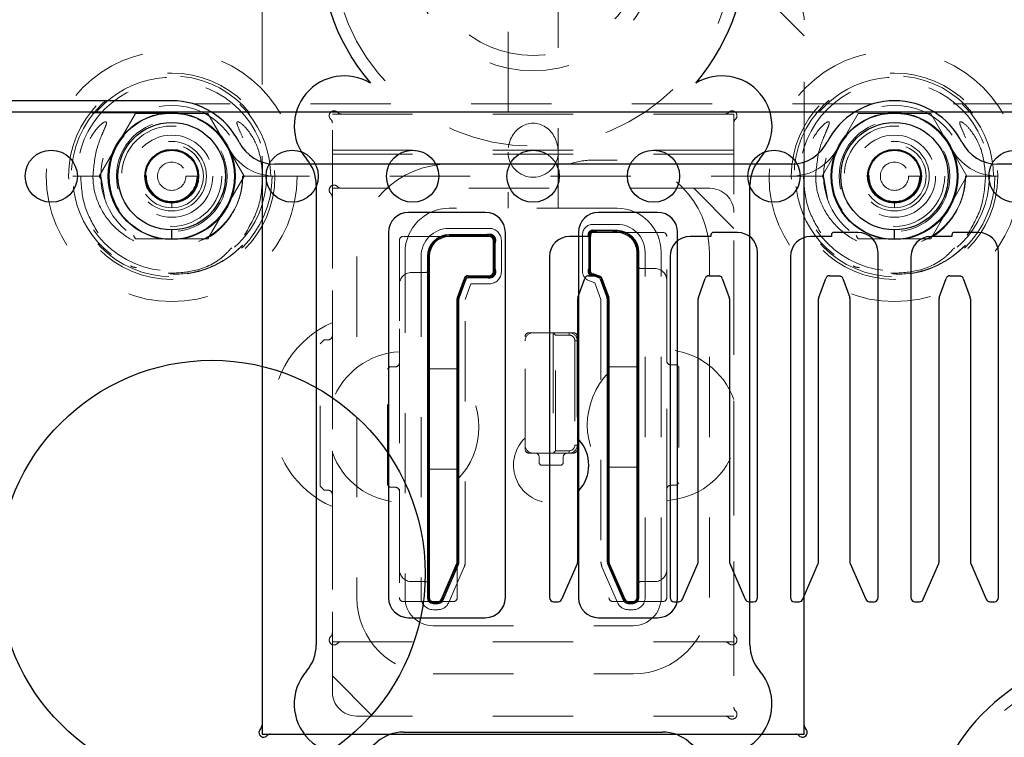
# Model space of a CAD drawing. Header units: inches. Extents: x 1880 to 2363, y -453 to -54.
# Tile 733 of 1056: x 1978.477 to 1979.703, y -67.57 to -66.676. Entities that reach past the tile are written whole.
import ezdxf

# ---------------------------------------------------------------- set-up
doc = ezdxf.new("R2010")
doc.units = ezdxf.units.IN
doc.header["$LTSCALE"] = 0.5
doc.header["$MEASUREMENT"] = 0
doc.linetypes.add('HIDDEN', pattern=[0.225, 0.15, -0.075])
for name, color, linetype in [('APP-M-S', 30, 'Continuous'), ('DIE-M-S', 8, 'Continuous'), ('DIE-M-S2', 1, 'Continuous'), ('DIE-M-S3', 8, 'Continuous'), ('DSS-M-S', 53, 'Continuous'), ('DST-M-S', 53, 'Continuous'), ('PAD-M-S', 135, 'Continuous'), ('PUN-M-S', 8, 'Continuous'), ('RAI-M-S', 8, 'Continuous'), ('SID-M-D', 42, 'Continuous'), ('ST1-M-S', 193, 'Continuous'), ('ST2-M-S', 193, 'Continuous'), ('SVD-M-S', 8, 'Continuous'), ('SVF-M-S', 8, 'Continuous')]:
    doc.layers.add(name, color=color, linetype=linetype)

# ---------------------------------------------------------------- blocks, each defined once
blk = doc.blocks.new('STRIP')
at = {"layer": 'APP-M-S', "linetype": 'Continuous', "lineweight": 25}
for p, q in [((1951.3505, -66.7911), (1936.8505, -66.7911)), ((1942.155, -66.9411), (1942.125, -66.9411)), ((1942.305, -66.9411), (1942.275, -66.9411)), ((1942.455, -66.9411), (1942.425, -66.9411)), ((1942.605, -66.9411), (1942.575, -66.9411)), ((1941.996, -66.9461), (1941.946, -66.9461)), ((1942.001, -66.9901), (1942.001, -66.9511)), ((1942.122, -66.9461), (1942.096, -66.9461)), ((1942.122, -66.9441), (1942.122, -66.9461)), ((1942.272, -66.9461), (1942.246, -66.9461)), ((1942.272, -66.9441), (1942.272, -66.9461)), ((1942.422, -66.9461), (1942.396, -66.9461)), ((1942.422, -66.9441), (1942.422, -66.9461)), ((1942.572, -66.9461), (1942.546, -66.9461)), ((1942.572, -66.9441), (1942.572, -66.9461)), ((1942.18, -67.3961), (1942.18, -66.9661)), ((1942.33, -67.3961), (1942.33, -66.9661)), ((1942.48, -67.3961), (1942.48, -66.9661)), ((1942.63, -67.3961), (1942.63, -66.9661)), ((1941.921, -66.9711), (1941.921, -67.3961)), ((1942.071, -66.9711), (1942.071, -67.3961)), ((1942.221, -66.9711), (1942.221, -67.3961)), ((1942.371, -66.9711), (1942.371, -67.3961)), ((1942.521, -66.9711), (1942.521, -67.3961)), ((1941.9563, -67.022), (1941.9649, -66.9984)), ((1941.9696, -66.9951), (1941.996, -66.9951)), ((1942.1063, -67.022), (1942.1149, -66.9984)), ((1942.1196, -66.9951), (1942.1323, -66.9951)), ((1942.1323, -66.9951), (1942.1331, -66.9954)), ((1942.1361, -66.9984), (1942.1447, -67.022)), ((1942.2563, -67.022), (1942.2649, -66.9984)), ((1942.2696, -66.9951), (1942.2823, -66.9951)), ((1942.2823, -66.9951), (1942.2831, -66.9954)), ((1942.2861, -66.9984), (1942.2947, -67.022)), ((1942.4063, -67.022), (1942.4149, -66.9984)), ((1942.4196, -66.9951), (1942.4323, -66.9951)), ((1942.4323, -66.9951), (1942.4331, -66.9954)), ((1942.4361, -66.9984), (1942.4447, -67.022)), ((1942.5563, -67.022), (1942.5649, -66.9984)), ((1942.5696, -66.9951), (1942.5823, -66.9951)), ((1942.5823, -66.9951), (1942.5831, -66.9954)), ((1942.5861, -66.9984), (1942.5947, -67.022)), ((1941.956, -67.3516), (1941.956, -67.0237)), ((1942.106, -67.3516), (1942.106, -67.0237)), ((1942.145, -67.0237), (1942.145, -67.3516)), ((1942.256, -67.3516), (1942.256, -67.0237)), ((1942.295, -67.0237), (1942.295, -67.3516)), ((1942.406, -67.3516), (1942.406, -67.0237)), ((1942.445, -67.0237), (1942.445, -67.3516)), ((1942.556, -67.3516), (1942.556, -67.0237)), ((1942.595, -67.0237), (1942.595, -67.3516)), ((1941.9364, -67.3981), (1941.9556, -67.3535)), ((1942.0864, -67.3981), (1942.1056, -67.3535)), ((1942.1454, -67.3535), (1942.1647, -67.3981)), ((1942.2364, -67.3981), (1942.2556, -67.3535)), ((1942.2954, -67.3535), (1942.3147, -67.3981)), ((1942.3864, -67.3981), (1942.4056, -67.3535)), ((1942.4454, -67.3535), (1942.4647, -67.3981)), ((1942.5364, -67.3981), (1942.5556, -67.3535)), ((1942.5954, -67.3535), (1942.6147, -67.3981)), ((1941.926, -67.4011), (1941.9318, -67.4011)), ((1942.076, -67.4011), (1942.0818, -67.4011)), ((1942.1693, -67.4011), (1942.175, -67.4011)), ((1942.226, -67.4011), (1942.2318, -67.4011)), ((1942.3193, -67.4011), (1942.325, -67.4011)), ((1942.376, -67.4011), (1942.3818, -67.4011)), ((1942.4693, -67.4011), (1942.475, -67.4011)), ((1942.526, -67.4011), (1942.5318, -67.4011)), ((1942.6193, -67.4011), (1942.625, -67.4011))]:
    blk.add_line(p, q, dxfattribs=at)
for centre in [(1941.4505, -66.8711), (1941.6005, -66.8711), (1941.7505, -66.8711), (1941.9005, -66.8711), (1942.0505, -66.8711), (1942.2005, -66.8711), (1942.3505, -66.8711), (1942.5005, -66.8711), (1942.6505, -66.8711)]:
    blk.add_circle(centre, 0.0325, dxfattribs=at)
for centre, radius, start, end in [((1942.125, -66.9441), 0.003, 90, 180), ((1942.155, -66.9661), 0.025, 0, 90), ((1942.275, -66.9441), 0.003, 90, 180), ((1942.305, -66.9661), 0.025, 0, 90), ((1942.425, -66.9441), 0.003, 90, 180), ((1942.455, -66.9661), 0.025, 0, 90), ((1942.575, -66.9441), 0.003, 90, 180), ((1942.605, -66.9661), 0.025, 0, 90), ((1941.946, -66.9711), 0.025, 90, 180), ((1941.996, -66.9511), 0.005, 0, 90), ((1942.096, -66.9711), 0.025, 90, 180), ((1942.246, -66.9711), 0.025, 90, 180), ((1942.396, -66.9711), 0.025, 90, 180), ((1942.546, -66.9711), 0.025, 90, 180), ((1941.996, -66.9901), 0.005, 270, 0), ((1941.9696, -67.0001), 0.005, 90, 160), ((1942.1196, -67.0001), 0.005, 90, 160), ((1942.1314, -67.0001), 0.005, 20, 70), ((1942.2696, -67.0001), 0.005, 90, 160), ((1942.2814, -67.0001), 0.005, 20, 70), ((1942.4196, -67.0001), 0.005, 90, 160), ((1942.4314, -67.0001), 0.005, 20, 70), ((1942.5696, -67.0001), 0.005, 90, 160), ((1942.5814, -67.0001), 0.005, 20, 70), ((1941.961, -67.0237), 0.005, 160, 180), ((1942.111, -67.0237), 0.005, 160, 180), ((1942.14, -67.0237), 0.005, 0, 20), ((1942.261, -67.0237), 0.005, 160, 180), ((1942.29, -67.0237), 0.005, 0, 20), ((1942.411, -67.0237), 0.005, 160, 180), ((1942.44, -67.0237), 0.005, 0, 20), ((1942.561, -67.0237), 0.005, 160, 180), ((1942.59, -67.0237), 0.005, 0, 20), ((1941.951, -67.3516), 0.005, 336.6115, 0), ((1942.101, -67.3516), 0.005, 336.6115, 0), ((1942.15, -67.3516), 0.005, 180, 203.3885), ((1942.251, -67.3516), 0.005, 336.6115, 0), ((1942.3, -67.3516), 0.005, 180, 203.3885), ((1942.401, -67.3516), 0.005, 336.6115, 0), ((1942.45, -67.3516), 0.005, 180, 203.3885), ((1942.551, -67.3516), 0.005, 336.6115, 0), ((1942.6, -67.3516), 0.005, 180, 203.3885), ((1941.926, -67.3961), 0.005, 180, 270), ((1942.076, -67.3961), 0.005, 180, 270), ((1942.175, -67.3961), 0.005, 270, 0), ((1942.226, -67.3961), 0.005, 180, 270), ((1942.325, -67.3961), 0.005, 270, 0), ((1942.376, -67.3961), 0.005, 180, 270), ((1942.475, -67.3961), 0.005, 270, 0), ((1942.526, -67.3961), 0.005, 180, 270), ((1942.625, -67.3961), 0.005, 270, 0), ((1941.9318, -67.3961), 0.005, 270, 336.6115), ((1942.0818, -67.3961), 0.005, 270, 336.6115), ((1942.1693, -67.3961), 0.005, 203.3885, 270), ((1942.2318, -67.3961), 0.005, 270, 336.6115), ((1942.3193, -67.3961), 0.005, 203.3885, 270), ((1942.3818, -67.3961), 0.005, 270, 336.6115), ((1942.4693, -67.3961), 0.005, 203.3885, 270), ((1942.5318, -67.3961), 0.005, 270, 336.6115), ((1942.6193, -67.3961), 0.005, 203.3885, 270)]:
    blk.add_arc(centre, radius, start, end, dxfattribs=at)

msp = doc.modelspace()

# ---------------------------------------------------------------- linework, layer by layer
at = {"layer": 'DIE-M-S', "linetype": 'HIDDEN', "lineweight": 18}
for p, q in [((1978.77856, -66.65702), (1978.77856, -66.85336)), ((1979.45356, -66.85336), (1979.45356, -66.67607))]:
    msp.add_line(p, q, dxfattribs=at)
at = {"layer": 'DIE-M-S', "linetype": 'Continuous', "lineweight": 25}
for p, q in [((1978.77856, -66.85336), (1978.77856, -67.55511)), ((1979.45356, -67.55511), (1979.45356, -66.85336)), ((1978.78951, -67.56607), (1979.4426, -67.56607))]:
    msp.add_line(p, q, dxfattribs=at)
for centre in [(1978.66606, -66.87107), (1979.56606, -66.87107)]:
    msp.add_circle(centre, 0.079, dxfattribs=at)
at = {"layer": 'DIE-M-S', "linetype": 'HIDDEN', "lineweight": 18}
msp.add_arc((1979.42356, -66.67607), 0.03, 0, 90, dxfattribs=at)
at = {"layer": 'DIE-M-S', "linetype": 'Continuous', "lineweight": 25}
for centre, start, end in [((1978.77256, -67.55511), 312.59227, 0), ((1979.45956, -67.55511), 180, 227.40773), ((1978.78068, -67.56394), 132.59227, 317.40773), ((1978.78951, -67.57207), 90, 137.40773), ((1979.4426, -67.57207), 42.59227, 90), ((1979.45144, -67.56394), 222.59227, 47.40773)]:
    msp.add_arc(centre, 0.006, start, end, dxfattribs=at)
at = {"layer": 'DIE-M-S2', "linetype": 'HIDDEN', "lineweight": 18}
for p, q in [((1978.77856, -66.64607), (1978.77856, -66.85336)), ((1979.45356, -66.69607), (1979.40356, -66.64607)), ((1979.45356, -66.85336), (1979.45356, -66.69607))]:
    msp.add_line(p, q, dxfattribs=at)
at = {"layer": 'DIE-M-S2', "linetype": 'Continuous', "lineweight": 25}
for p, q in [((1978.77856, -66.85336), (1978.77856, -67.56607)), ((1979.45356, -67.56607), (1979.45356, -66.85336)), ((1979.22056, -66.9389), (1979.19056, -66.9389)), ((1979.06156, -66.9439), (1979.01156, -66.9439)), ((1979.06873, -66.99007), (1979.06873, -66.95107)), ((1979.18539, -66.94407), (1979.18539, -66.98922)), ((1979.24773, -67.39607), (1979.24773, -66.96607)), ((1978.98439, -66.97107), (1978.98439, -67.39607)), ((1979.0239, -67.02272), (1979.0325, -66.9991)), ((1979.03516, -66.99724), (1979.06156, -66.99724)), ((1979.18879, -66.99408), (1979.19793, -66.99741)), ((1979.19962, -66.9991), (1979.20822, -67.02272)), ((1979.02373, -67.35156), (1979.02373, -67.02369)), ((1979.20839, -67.02369), (1979.20839, -67.35156)), ((1979.00389, -67.39891), (1979.02314, -67.35441)), ((1979.20898, -67.35441), (1979.22822, -67.39891)), ((1978.99156, -67.40324), (1978.99731, -67.40324)), ((1979.23481, -67.40324), (1979.24056, -67.40324)), ((1978.77856, -67.56607), (1979.45356, -67.56607))]:
    msp.add_line(p, q, dxfattribs=at)
for centre, radius, start, end in [((1979.19056, -66.94407), 0.00517, 90, 180), ((1979.22056, -66.96607), 0.02717, 0, 90), ((1979.01156, -66.97107), 0.02717, 90, 180), ((1979.06156, -66.95107), 0.00717, 0, 90), ((1979.06156, -66.99007), 0.00717, 270, 0), ((1979.19056, -66.98922), 0.00517, 180, 250), ((1979.03516, -67.00007), 0.00283, 90, 160), ((1979.19696, -67.00007), 0.00283, 20, 70), ((1979.02656, -67.02369), 0.00283, 160, 180), ((1979.20556, -67.02369), 0.00283, 0, 20), ((1979.01656, -67.35156), 0.00717, 336.61152, 0), ((1979.21556, -67.35156), 0.00717, 180, 203.38848), ((1978.99156, -67.39607), 0.00717, 180, 270), ((1979.24056, -67.39607), 0.00717, 270, 0), ((1978.99731, -67.39607), 0.00717, 270, 336.61152), ((1979.23481, -67.39607), 0.00717, 203.38848, 270)]:
    msp.add_arc(centre, radius, start, end, dxfattribs=at)
at = {"layer": 'DIE-M-S3', "linetype": 'HIDDEN', "lineweight": 18}
for p, q in [((1979.08481, -66.29107), (1979.08481, -66.91107)), ((1979.14731, -66.91107), (1979.14731, -66.29107)), ((1978.69952, -66.87107), (1978.69952, -66.87107)), ((1978.70937, -66.87107), (1978.70937, -66.87107)), ((1978.73496, -66.87107), (1978.73496, -66.87107)), ((1978.7448, -66.87107), (1978.7448, -66.87107)), ((1979.59952, -66.87107), (1979.59952, -66.87107)), ((1979.60937, -66.87107), (1979.60937, -66.87107)), ((1979.63496, -66.87107), (1979.63496, -66.87107)), ((1979.6448, -66.87107), (1979.6448, -66.87107)), ((1979.22056, -66.91107), (1979.01156, -66.91107)), ((1979.06156, -66.93607), (1979.01156, -66.93607)), ((1979.22056, -66.93107), (1979.19056, -66.93107)), ((1979.07656, -66.99007), (1979.07656, -66.95107)), ((1979.17756, -66.94407), (1979.17756, -66.98922)), ((1978.95656, -66.96607), (1978.95656, -67.39607)), ((1979.25556, -67.39607), (1979.25556, -66.96607)), ((1979.27556, -67.39607), (1979.27556, -66.96607)), ((1978.97656, -66.97107), (1978.97656, -67.39607)), ((1978.66606, -66.98918), (1978.66606, -66.98918)), ((1979.56606, -66.98918), (1979.56606, -66.98918)), ((1979.18611, -67.00144), (1979.19306, -67.00397)), ((1979.19306, -67.00397), (1979.20056, -67.02457)), ((1979.03156, -67.02457), (1979.03866, -67.00507)), ((1979.03866, -67.00507), (1979.06156, -67.00507)), ((1979.03156, -67.35156), (1979.03156, -67.02457)), ((1979.20056, -67.02457), (1979.20056, -67.35156)), ((1979.01108, -67.40202), (1979.03033, -67.35752)), ((1979.20179, -67.35752), (1979.22104, -67.40202)), ((1978.99156, -67.41107), (1978.99731, -67.41107)), ((1979.23481, -67.41107), (1979.24056, -67.41107)), ((1978.99156, -67.43107), (1979.24056, -67.43107))]:
    msp.add_line(p, q, dxfattribs=at)
for centre, radius in [((1978.66606, -66.87107), 0.125), ((1979.56606, -66.87107), 0.125), ((1978.66606, -66.87107), 0.11811), ((1979.56606, -66.87107), 0.11811), ((1978.66606, -66.87107), 0.0689), ((1979.56606, -66.87107), 0.0689), ((1978.66606, -66.87107), 0.04331), ((1979.56606, -66.87107), 0.04331)]:
    msp.add_circle(centre, radius, dxfattribs=at)
at = {"layer": 'DIE-M-S3', "linetype": 'Continuous', "lineweight": 25}
for centre, radius in [((1978.66606, -66.87107), 0.07874), ((1979.56606, -66.87107), 0.07874), ((1978.66606, -66.87107), 0.06693), ((1979.56606, -66.87107), 0.06693), ((1978.66606, -66.87107), 0.03346), ((1979.56606, -66.87107), 0.03346)]:
    msp.add_circle(centre, radius, dxfattribs=at)
at = {"layer": 'DIE-M-S3', "linetype": 'HIDDEN', "lineweight": 18}
for centre, radius, start, end in [((1979.11606, -66.84107), 0.03125, 180, 0), ((1979.01156, -66.96607), 0.055, 90, 180), ((1979.22056, -66.96607), 0.055, 0, 90), ((1979.01156, -66.97107), 0.035, 90, 180), ((1979.06156, -66.95107), 0.015, 0, 90), ((1979.19056, -66.94407), 0.013, 90, 180), ((1979.22056, -66.96607), 0.035, 0, 90), ((1979.06156, -66.99007), 0.015, 270, 0), ((1979.19056, -66.98922), 0.013, 180, 250), ((1979.01656, -67.35156), 0.015, 336.61152, 0), ((1979.21556, -67.35156), 0.015, 180, 203.38848), ((1978.99156, -67.39607), 0.035, 180, 270), ((1978.99156, -67.39607), 0.015, 180, 270), ((1979.24056, -67.39607), 0.015, 270, 0), ((1979.24056, -67.39607), 0.035, 270, 0), ((1978.99731, -67.39607), 0.015, 270, 336.61152), ((1979.23481, -67.39607), 0.015, 203.38848, 270)]:
    msp.add_arc(centre, radius, start, end, dxfattribs=at)
msp.add_ellipse((1979.11606, -66.84107), major_axis=(0, -0.03608), ratio=0.8660254, start_param=1.5707963, end_param=4.712389, dxfattribs=at)
at = {"layer": 'DIE-M-S3', "linetype": 'Continuous', "lineweight": 25}
for points in [[(1978.66606, -66.94981), (1978.66606, -66.9496), (1978.66606, -66.94916), (1978.66606, -66.94597), (1978.66606, -66.942), (1978.66606, -66.93929), (1978.66606, -66.93799)], [(1979.56606, -66.94981), (1979.56606, -66.9496), (1979.56606, -66.94916), (1979.56606, -66.94597), (1979.56606, -66.942), (1979.56606, -66.93929), (1979.56606, -66.93799)]]:
    msp.add_open_spline(points, degree=3, knots=[0, 0, 0, 0, 0.2702613, 0.5624294, 0.7897364, 1, 1, 1, 1], dxfattribs=at)
at = {"layer": 'DSS-M-S', "linetype": 'HIDDEN', "lineweight": 18}
for p, q in [((1979.16048, -66.85607), (1979.01156, -66.85607)), ((1979.22056, -66.85107), (1979.19056, -66.85107)), ((1979.33556, -67.39607), (1979.33556, -66.96607)), ((1978.89656, -66.97107), (1978.89656, -67.39607)), ((1978.99156, -67.49107), (1979.24056, -67.49107))]:
    msp.add_line(p, q, dxfattribs=at)
for centre in [(1978.66606, -66.87107), (1979.56606, -66.87107)]:
    msp.add_circle(centre, 0.1285, dxfattribs=at)
for centre, radius, start, end in [((1979.01156, -66.97107), 0.115, 90, 180), ((1979.19056, -66.94407), 0.093, 90, 108.87324), ((1979.22056, -66.96607), 0.115, 0, 90), ((1978.99156, -67.39607), 0.095, 180, 270), ((1979.24056, -67.39607), 0.095, 270, 0)]:
    msp.add_arc(centre, radius, start, end, dxfattribs=at)
at = {"layer": 'DST-M-S', "linetype": 'Continuous', "lineweight": 25}
msp.add_circle((1978.71606, -67.36607), 0.26565, dxfattribs=at)
at = {"layer": 'PAD-M-S', "linetype": 'HIDDEN', "lineweight": 18}
for p, q in [((1978.86606, -66.79357), (1979.36606, -66.79357)), ((1978.86606, -67.51357), (1978.86606, -66.79357)), ((1979.36606, -66.79357), (1979.36606, -67.54357)), ((1979.36606, -66.83857), (1978.86606, -66.83857)), ((1978.86606, -66.84357), (1979.36606, -66.84357)), ((1979.27756, -66.94107), (1979.19575, -66.94107)), ((1978.94956, -66.95107), (1978.94956, -67.0897)), ((1979.05531, -66.94607), (1978.95456, -66.94607)), ((1979.18756, -66.94926), (1979.18756, -66.98403)), ((1979.28256, -67.0872), (1979.28256, -66.94607)), ((1979.06656, -66.98382), (1979.06656, -66.95731)), ((1979.02186, -67.02198), (1979.03046, -66.99836)), ((1979.03516, -66.99507), (1979.05531, -66.99507)), ((1979.19442, -66.99382), (1979.19867, -66.99537)), ((1979.20166, -66.99836), (1979.21026, -67.02198)), ((1979.02156, -67.11763), (1979.02156, -67.02369)), ((1979.21056, -67.02369), (1979.21056, -67.11513)), ((1979.28256, -67.26107), (1979.28256, -67.10107)), ((1978.94956, -67.10357), (1978.94956, -67.26357)), ((1979.21056, -67.247), (1979.21056, -67.39607)), ((1979.02156, -67.39607), (1979.02156, -67.2495)), ((1978.94956, -67.27743), (1978.94956, -67.39607)), ((1979.28256, -67.39607), (1979.28256, -67.27493)), ((1978.95456, -67.40107), (1979.01656, -67.40107)), ((1979.21556, -67.40107), (1979.27756, -67.40107)), ((1978.91606, -67.54357), (1978.86606, -67.49357)), ((1979.36606, -67.54357), (1978.89606, -67.54357))]:
    msp.add_line(p, q, dxfattribs=at)
for centre, radius, start, end in [((1978.86818, -66.79569), 0.006, 42.59227, 227.40773), ((1978.87701, -66.78757), 0.006, 222.59227, 270), ((1979.3551, -66.78757), 0.006, 270, 317.40773), ((1979.36394, -66.79569), 0.006, 312.59227, 137.40773), ((1978.86006, -66.80452), 0.006, 0, 47.40773), ((1979.37206, -66.80452), 0.006, 132.59227, 180), ((1979.19056, -66.94407), 0.006, 30, 240), ((1979.27756, -66.94607), 0.005, 0, 90), ((1978.95456, -66.95107), 0.005, 90, 180), ((1979.06156, -66.95107), 0.008, 308.68219, 141.31781), ((1979.06156, -66.99007), 0.008, 218.68219, 51.31781), ((1979.19056, -66.98922), 0.006, 120, 310), ((1979.03516, -67.00007), 0.005, 90, 160), ((1979.19696, -67.00007), 0.005, 20, 70), ((1979.02656, -67.02369), 0.005, 160, 180), ((1979.20556, -67.02369), 0.005, 0, 20), ((1978.95456, -67.18357), 0.094, 93.04909, 160.3032), ((1979.27756, -67.18107), 0.094, 19.6968, 86.95091), ((1978.95456, -67.18357), 0.094, 315.46041, 44.53959), ((1979.27756, -67.18107), 0.094, 135.46041, 224.53959), ((1978.95456, -67.18357), 0.094, 199.6968, 266.95091), ((1979.27756, -67.18107), 0.094, 273.04909, 340.3032), ((1978.95456, -67.39607), 0.005, 180, 270), ((1979.01656, -67.39607), 0.005, 270, 0), ((1979.21556, -67.39607), 0.005, 180, 270), ((1979.27756, -67.39607), 0.005, 270, 0), ((1978.89606, -67.51357), 0.03, 180, 270), ((1979.3551, -67.54957), 0.006, 42.59227, 90), ((1979.36394, -67.54144), 0.006, 222.59227, 47.40773), ((1979.37206, -67.53261), 0.006, 180, 227.40773)]:
    msp.add_arc(centre, radius, start, end, dxfattribs=at)
at = {"layer": 'PUN-M-S', "linetype": 'HIDDEN', "lineweight": 18}
for p, q in [((1979.22056, -66.94107), (1979.19056, -66.94107)), ((1979.06156, -66.94607), (1979.01156, -66.94607)), ((1979.06656, -66.99007), (1979.06656, -66.95107)), ((1979.18756, -66.94407), (1979.18756, -66.98922)), ((1979.24556, -67.39607), (1979.24556, -66.96607)), ((1978.98656, -66.97107), (1978.98656, -67.39607)), ((1978.98156, -66.99107), (1978.96456, -66.99107)), ((1979.25056, -66.98607), (1979.26756, -66.98607)), ((1979.02186, -67.02198), (1979.03046, -66.99836)), ((1979.03516, -66.99507), (1979.06156, -66.99507)), ((1979.18953, -66.99204), (1979.19867, -66.99537)), ((1979.20166, -66.99836), (1979.21026, -67.02198)), ((1979.28256, -67.00107), (1979.28256, -67.36107)), ((1978.94956, -67.36107), (1978.94956, -67.00607)), ((1979.02156, -67.35156), (1979.02156, -67.02369)), ((1979.21056, -67.02369), (1979.21056, -67.35156)), ((1978.93756, -67.10857), (1978.93456, -67.11157)), ((1978.93456, -67.25557), (1978.93456, -67.11157)), ((1978.94456, -67.10857), (1978.93756, -67.10857)), ((1979.02156, -67.11107), (1978.98656, -67.11107)), ((1979.24556, -67.10857), (1979.21056, -67.10857)), ((1979.28756, -67.10607), (1979.29456, -67.10607)), ((1979.29756, -67.10907), (1979.29456, -67.10607)), ((1979.29756, -67.10907), (1979.29756, -67.25307)), ((1978.98656, -67.23607), (1979.02156, -67.23607)), ((1979.21056, -67.23357), (1979.24556, -67.23357)), ((1978.93456, -67.25557), (1978.93756, -67.25857)), ((1978.94456, -67.25857), (1978.93756, -67.25857)), ((1979.28756, -67.25607), (1979.29456, -67.25607)), ((1979.29456, -67.25607), (1979.29756, -67.25307)), ((1979.0019, -67.39805), (1979.02115, -67.35355)), ((1979.21097, -67.35355), (1979.23022, -67.39805)), ((1978.98156, -67.37607), (1978.96456, -67.37607)), ((1979.25056, -67.37607), (1979.26756, -67.37607)), ((1978.99156, -67.40107), (1978.99731, -67.40107)), ((1979.23481, -67.40107), (1979.24056, -67.40107))]:
    msp.add_line(p, q, dxfattribs=at)
for centre, radius, start, end in [((1979.19056, -66.94407), 0.003, 90, 180), ((1979.22056, -66.96607), 0.025, 0, 90), ((1979.01156, -66.97107), 0.025, 90, 180), ((1979.06156, -66.95107), 0.005, 0, 90), ((1978.96456, -67.00607), 0.015, 90, 180), ((1978.98156, -66.98607), 0.005, 270, 0), ((1979.06156, -66.99007), 0.005, 270, 0), ((1979.19056, -66.98922), 0.003, 180, 250), ((1979.25056, -66.98107), 0.005, 180, 270), ((1979.26756, -67.00107), 0.015, 0, 90), ((1979.03516, -67.00007), 0.005, 90, 160), ((1979.19696, -67.00007), 0.005, 20, 70), ((1979.02656, -67.02369), 0.005, 160, 180), ((1979.20556, -67.02369), 0.005, 0, 20), ((1979.28756, -67.10107), 0.005, 180, 270), ((1978.94456, -67.10357), 0.005, 270, 0), ((1978.94456, -67.26357), 0.005, 0, 90), ((1979.28756, -67.26107), 0.005, 90, 180), ((1979.01656, -67.35156), 0.005, 336.61152, 0), ((1979.21556, -67.35156), 0.005, 180, 203.38848), ((1978.96456, -67.36107), 0.015, 180, 270), ((1979.26756, -67.36107), 0.015, 270, 0), ((1978.98156, -67.38107), 0.005, 0, 90), ((1979.25056, -67.38107), 0.005, 90, 180), ((1978.99156, -67.39607), 0.005, 180, 270), ((1979.24056, -67.39607), 0.005, 270, 0), ((1978.99731, -67.39607), 0.005, 270, 336.61152), ((1979.23481, -67.39607), 0.005, 203.38848, 270)]:
    msp.add_arc(centre, radius, start, end, dxfattribs=at)
at = {"layer": 'RAI-M-S', "linetype": 'Continuous', "lineweight": 25}
for p, q in [((1978.66606, -66.77707), (1978.06606, -66.77707)), ((1979.43761, -66.85597), (1978.7945, -66.85597)), ((1980.03761, -66.85597), (1979.6945, -66.85597))]:
    msp.add_line(p, q, dxfattribs=at)
at = {"layer": 'RAI-M-S', "linetype": 'HIDDEN', "lineweight": 18}
for p, q in [((1979.53893, -66.78107), (1978.69319, -66.78107)), ((1980.13893, -66.78107), (1979.59319, -66.78107))]:
    msp.add_line(p, q, dxfattribs=at)
at = {"layer": 'RAI-M-S', "linetype": 'Continuous', "lineweight": 25}
for centre, radius, start, end in [((1978.66606, -66.87107), 0.094, 26.87743, 90), ((1979.56606, -66.87107), 0.094, 26.87743, 153.12257), ((1978.7945, -66.80597), 0.05, 206.87743, 270), ((1979.43761, -66.80597), 0.05, 270, 333.12257), ((1979.6945, -66.80597), 0.05, 206.87743, 270)]:
    msp.add_arc(centre, radius, start, end, dxfattribs=at)
at = {"layer": 'ST1-M-S', "linetype": 'Continuous', "lineweight": 25}
for p, q in [((1978.84606, -66.88226), (1978.84606, -67.45487)), ((1979.38606, -67.45487), (1979.38606, -66.88226)), ((1979.05656, -66.91607), (1978.96106, -66.91607)), ((1979.27106, -66.91607), (1979.19756, -66.91607)), ((1978.93606, -66.94107), (1978.93606, -67.39607)), ((1979.08156, -67.39607), (1979.08156, -66.94107)), ((1979.17256, -66.94107), (1979.17256, -67.39607)), ((1979.29606, -67.39607), (1979.29606, -66.94107)), ((1978.96106, -67.42107), (1979.05656, -67.42107)), ((1979.19756, -67.42107), (1979.27106, -67.42107)), ((1978.95476, -67.56357), (1979.27736, -67.56357))]:
    msp.add_line(p, q, dxfattribs=at)
for centre, radius, start, end in [((1979.11606, -66.58357), 0.2655, 319.75881, 220.24119), ((1978.88106, -66.80857), 0.0625, 58.84424, 220.92606), ((1979.35106, -66.80857), 0.0625, 319.07394, 121.15576), ((1978.79606, -66.88226), 0.05, 0, 40.92606), ((1979.43606, -66.88226), 0.05, 139.07394, 180), ((1978.96106, -66.94107), 0.025, 90, 180), ((1979.05656, -66.94107), 0.025, 0, 90), ((1979.19756, -66.94107), 0.025, 90, 180), ((1979.27106, -66.94107), 0.025, 0, 90), ((1978.96106, -67.39607), 0.025, 180, 270), ((1979.05656, -67.39607), 0.025, 270, 0), ((1979.19756, -67.39607), 0.025, 180, 270), ((1979.27106, -67.39607), 0.025, 270, 0), ((1978.79606, -67.45487), 0.05, 319.07394, 0), ((1979.43606, -67.45487), 0.05, 180, 220.92606), ((1978.88106, -67.52857), 0.0625, 139.07394, 310.92606), ((1979.35106, -67.52857), 0.0625, 229.07394, 40.92606), ((1979.86606, -67.72607), 0.2655, 119.31707, 60.68293), ((1978.95476, -67.61357), 0.05, 90, 130.92606), ((1979.27736, -67.61357), 0.05, 49.07394, 90)]:
    msp.add_arc(centre, radius, start, end, dxfattribs=at)
at = {"layer": 'ST2-M-S', "linetype": 'HIDDEN', "lineweight": 18}
for p, q in [((1978.66606, -66.79207), (1978.06606, -66.79207)), ((1978.66606, -66.81988), (1978.66606, -66.81988)), ((1979.56606, -66.81988), (1979.56606, -66.81988)), ((1978.66606, -66.83957), (1978.66606, -66.83957)), ((1979.56606, -66.83957), (1979.56606, -66.83957)), ((1978.68367, -66.87107), (1978.69755, -66.87107)), ((1979.43761, -66.87097), (1978.7945, -66.87097)), ((1979.58367, -66.87107), (1979.59755, -66.87107)), ((1980.03761, -66.87097), (1979.6945, -66.87097)), ((1979.33606, -66.88607), (1978.86606, -66.88607)), ((1978.86606, -66.88607), (1978.86606, -67.45107)), ((1979.36606, -66.93607), (1979.31606, -66.88607)), ((1979.36606, -67.45107), (1979.36606, -66.91607)), ((1978.85606, -67.07482), (1978.85106, -67.07982)), ((1978.86106, -67.07482), (1978.85606, -67.07482)), ((1979.10606, -67.21107), (1979.10606, -67.07107)), ((1979.11106, -67.06607), (1979.16606, -67.06607)), ((1979.14106, -67.06607), (1979.14106, -67.21607)), ((1979.14106, -67.06607), (1979.14406, -67.06907)), ((1979.14406, -67.21307), (1979.14406, -67.06907)), ((1979.14406, -67.06907), (1979.16106, -67.06907)), ((1979.16106, -67.06907), (1979.16106, -67.06607)), ((1979.16806, -67.07607), (1979.16806, -67.20607)), ((1979.16806, -67.07607), (1979.17106, -67.07607)), ((1979.17106, -67.07107), (1979.17106, -67.21107)), ((1978.85106, -67.25732), (1978.85106, -67.07982)), ((1979.17256, -67.1988), (1979.17106, -67.19729)), ((1979.16806, -67.20607), (1979.17106, -67.20607)), ((1979.16606, -67.21607), (1979.11106, -67.21607)), ((1979.12356, -67.22107), (1979.12356, -67.22907)), ((1979.14106, -67.21607), (1979.14406, -67.21307)), ((1979.16106, -67.21307), (1979.14406, -67.21307)), ((1979.15356, -67.22107), (1979.15356, -67.22907)), ((1979.16106, -67.21607), (1979.16106, -67.21307)), ((1979.12356, -67.22907), (1979.12556, -67.23107)), ((1979.15156, -67.23107), (1979.12556, -67.23107)), ((1979.15156, -67.23107), (1979.15356, -67.22907)), ((1978.85106, -67.25732), (1978.85606, -67.26232)), ((1978.86106, -67.26232), (1978.85606, -67.26232)), ((1978.86606, -67.45107), (1979.36606, -67.45107))]:
    msp.add_line(p, q, dxfattribs=at)
at = {"layer": 'ST2-M-S', "linetype": 'Continuous', "lineweight": 25}
for p, q in [((1979.21335, -66.94057), (1979.19339, -66.94057)), ((1979.05809, -66.94557), (1979.01877, -66.94557)), ((1979.06706, -66.9866), (1979.06706, -66.95453)), ((1979.18706, -66.94689), (1979.18706, -66.98639)), ((1978.98606, -66.97828), (1978.98606, -67.3926)), ((1979.24606, -67.3926), (1979.24606, -66.97328)), ((1979.02233, -67.02215), (1979.03093, -66.99853)), ((1979.03516, -66.99557), (1979.05809, -66.99557)), ((1979.19202, -66.99348), (1979.1985, -66.99584)), ((1979.20119, -66.99853), (1979.20979, -67.02215)), ((1979.02206, -67.3481), (1979.02206, -67.02369)), ((1979.21006, -67.02369), (1979.21006, -67.3481)), ((1979.00373, -67.39507), (1979.02023, -67.35693)), ((1979.21189, -67.35693), (1979.22838, -67.39507)), ((1978.99156, -67.40257), (1978.99731, -67.40257)), ((1979.23481, -67.40257), (1979.24056, -67.40257))]:
    msp.add_line(p, q, dxfattribs=at)
at = {"layer": 'ST2-M-S', "linetype": 'HIDDEN', "lineweight": 18}
for centre, radius in [((1978.66606, -66.87107), 0.0625), ((1978.66606, -66.87107), 0.05118), ((1979.56606, -66.87107), 0.0625), ((1979.56606, -66.87107), 0.05118), ((1978.66606, -66.87107), 0.03937), ((1979.56606, -66.87107), 0.03937), ((1978.66606, -66.87107), 0.0315), ((1978.66606, -66.87107), 0.0315), ((1979.56606, -66.87107), 0.0315), ((1979.56606, -66.87107), 0.0315), ((1978.66606, -66.87107), 0.01761), ((1979.56606, -66.87107), 0.01761)]:
    msp.add_circle(centre, radius, dxfattribs=at)
for centre, radius, start, end in [((1978.66606, -66.87107), 0.079, 26.87743, 90), ((1979.56606, -66.87107), 0.079, 26.87743, 153.12257), ((1978.7945, -66.80597), 0.065, 206.87743, 270), ((1979.43761, -66.80597), 0.065, 270, 333.12257), ((1979.6945, -66.80597), 0.065, 206.87743, 270), ((1978.86818, -66.88819), 0.006, 42.59227, 227.40773), ((1978.86006, -66.89702), 0.006, 0, 47.40773), ((1978.87701, -66.88007), 0.006, 222.59227, 270), ((1979.33606, -66.91607), 0.03, 0, 90), ((1978.91606, -67.16807), 0.125, 113.57818, 246.42182), ((1978.86106, -67.06982), 0.005, 270, 0), ((1979.11106, -67.07107), 0.005, 90, 180), ((1979.11606, -67.07607), 0.01, 90, 180), ((1979.16106, -67.07607), 0.01, 0, 90), ((1979.16106, -67.07607), 0.007, 0, 90), ((1979.16606, -67.07107), 0.005, 0, 90), ((1979.13856, -67.23107), 0.04688, 133.89455, 316.49658), ((1979.11606, -67.20607), 0.01, 180, 270), ((1979.11106, -67.21107), 0.005, 180, 270), ((1979.16106, -67.20607), 0.01, 270, 0), ((1979.16106, -67.20607), 0.007, 270, 0), ((1979.16606, -67.21107), 0.005, 270, 0), ((1979.11856, -67.22107), 0.005, 0, 90), ((1979.15856, -67.22107), 0.005, 90, 180), ((1978.86106, -67.26732), 0.005, 0, 90), ((1978.86818, -67.44894), 0.006, 132.59227, 317.40773), ((1978.86006, -67.44011), 0.006, 312.59227, 0), ((1979.36394, -67.44894), 0.006, 222.59227, 47.40773), ((1979.37206, -67.44011), 0.006, 180, 227.40773), ((1978.87701, -67.45707), 0.006, 90, 137.40773), ((1979.3551, -67.45707), 0.006, 42.59227, 90)]:
    msp.add_arc(centre, radius, start, end, dxfattribs=at)
at = {"layer": 'ST2-M-S', "linetype": 'Continuous', "lineweight": 25}
for centre, radius, start, end in [((1979.19056, -66.94407), 0.0045, 51.05756, 218.94244), ((1979.22056, -66.96607), 0.0265, 344.20972, 105.79028), ((1979.01156, -66.97107), 0.0265, 74.20972, 195.79028), ((1979.06156, -66.95107), 0.0065, 327.79577, 122.20423), ((1979.06156, -66.99007), 0.0065, 237.79577, 32.20423), ((1979.19056, -66.98922), 0.0045, 141.05756, 288.94244), ((1979.03516, -67.00007), 0.0045, 90, 160), ((1979.19696, -67.00007), 0.0045, 20, 70), ((1979.02656, -67.02369), 0.0045, 160, 180), ((1979.20556, -67.02369), 0.0045, 0, 20), ((1979.13856, -67.23107), 0.04688, 316.49658, 43.50342), ((1979.01656, -67.35156), 0.0065, 304.40729, 32.20423), ((1979.21556, -67.35156), 0.0065, 147.79577, 235.59271), ((1978.99156, -67.39607), 0.0065, 147.79577, 270), ((1978.99731, -67.39607), 0.0065, 270, 8.81575), ((1979.23481, -67.39607), 0.0065, 171.18425, 270), ((1979.24056, -67.39607), 0.0065, 270, 32.20423)]:
    msp.add_arc(centre, radius, start, end, dxfattribs=at)
at = {"layer": 'ST2-M-S', "linetype": 'HIDDEN', "lineweight": 18}
for points in [[(1978.66606, -66.91044), (1978.66606, -66.90932), (1978.66606, -66.907), (1978.66606, -66.90436), (1978.66606, -66.90282), (1978.66606, -66.90265), (1978.66606, -66.90256)], [(1979.56606, -66.91044), (1979.56606, -66.90932), (1979.56606, -66.907), (1979.56606, -66.90436), (1979.56606, -66.90282), (1979.56606, -66.90265), (1979.56606, -66.90256)]]:
    msp.add_open_spline(points, degree=3, knots=[0, 0, 0, 0, 0.2702613, 0.5624294, 0.7897364, 1, 1, 1, 1], dxfattribs=at)
at = {"layer": 'SVD-M-S', "linetype": 'HIDDEN', "lineweight": 18}
for p, q in [((1978.57588, -66.87107), (1978.62097, -66.79297)), ((1978.62097, -66.79297), (1978.71115, -66.79297)), ((1978.71115, -66.79297), (1978.75624, -66.87107)), ((1979.47588, -66.87107), (1979.52097, -66.79297)), ((1979.52097, -66.79297), (1979.61115, -66.79297)), ((1979.61115, -66.79297), (1979.65624, -66.87107)), ((1978.57781, -66.87107), (1978.54281, -66.87107)), ((1978.57863, -66.87583), (1978.57588, -66.87107)), ((1978.58256, -66.89874), (1978.57781, -66.87107)), ((1978.75624, -66.87107), (1978.71115, -66.94917)), ((1978.78931, -66.87107), (1978.75439, -66.87107)), ((1979.47781, -66.87107), (1979.44281, -66.87107)), ((1979.47863, -66.87583), (1979.47588, -66.87107)), ((1979.48256, -66.89874), (1979.47781, -66.87107)), ((1979.65624, -66.87107), (1979.61115, -66.94917)), ((1979.68931, -66.87107), (1979.65439, -66.87107)), ((1978.62097, -66.94917), (1978.6185, -66.94489)), ((1978.71115, -66.94917), (1978.62097, -66.94917)), ((1978.71796, -66.94303), (1978.69952, -66.95233)), ((1979.52097, -66.94917), (1979.5185, -66.94489)), ((1979.61115, -66.94917), (1979.52097, -66.94917)), ((1979.61796, -66.94303), (1979.59952, -66.95233))]:
    msp.add_line(p, q, dxfattribs=at)
for centre, radius in [((1978.66606, -66.87107), 0.15625), ((1979.56606, -66.87107), 0.15625), ((1978.66606, -66.87107), 0.08825), ((1979.56606, -66.87107), 0.08825), ((1978.66606, -66.87107), 0.078), ((1979.56606, -66.87107), 0.078)]:
    msp.add_circle(centre, radius, dxfattribs=at)
for centre in [(1978.66606, -66.87107), (1979.56606, -66.87107)]:
    msp.add_arc(centre, 0.12325, 360, 315.72721, dxfattribs=at)
for points, knots in [([(1978.56794, -66.87107), (1978.56894, -66.85923), (1978.57045, -66.84152), (1978.5779, -66.82229), (1978.582, -66.81301), (1978.58395, -66.80836), (1978.58471, -66.80594), (1978.5849, -66.8047), (1978.58484, -66.80403), (1978.5847, -66.80363), (1978.58446, -66.80338), (1978.58417, -66.80323), (1978.5837, -66.80318), (1978.58253, -66.80343), (1978.57879, -66.8056), (1978.56982, -66.81457), (1978.55811, -66.8343), (1978.553, -66.85581), (1978.55273, -66.86887), (1978.55268, -66.87107)], [0, 0, 0, 0, 0.23796142, 0.35586481, 0.41395627, 0.44300957, 0.45767228, 0.46502019, 0.46814497, 0.47130467, 0.47318958, 0.47507535, 0.47774085, 0.48267955, 0.49891534, 0.56383282, 0.73653813, 0.95560216, 1, 1, 1, 1]), ([(1978.77944, -66.87107), (1978.77837, -66.85982), (1978.77646, -66.83967), (1978.76454, -66.81768), (1978.75496, -66.80689), (1978.75016, -66.80367), (1978.74874, -66.80324), (1978.74826, -66.80318), (1978.74786, -66.80326), (1978.74759, -66.80343), (1978.74738, -66.80371), (1978.74723, -66.80419), (1978.74727, -66.80568), (1978.74909, -66.81096), (1978.75495, -66.82351), (1978.7624, -66.84434), (1978.76358, -66.86204), (1978.76418, -66.87107)], [0, 0, 0, 0, 0.2257023, 0.4042496, 0.4931466, 0.5153527, 0.5191338, 0.5229358, 0.5250771, 0.5272378, 0.5291333, 0.5319246, 0.5373757, 0.5588102, 0.6434775, 0.8183439, 1, 1, 1, 1]), ([(1979.46794, -66.87107), (1979.46894, -66.85923), (1979.47045, -66.84152), (1979.4779, -66.82229), (1979.482, -66.81301), (1979.48395, -66.80836), (1979.48471, -66.80594), (1979.4849, -66.8047), (1979.48484, -66.80403), (1979.4847, -66.80363), (1979.48446, -66.80338), (1979.48417, -66.80323), (1979.4837, -66.80318), (1979.48253, -66.80343), (1979.47879, -66.8056), (1979.46982, -66.81457), (1979.45811, -66.8343), (1979.453, -66.85581), (1979.45273, -66.86887), (1979.45268, -66.87107)], [0, 0, 0, 0, 0.23796142, 0.35586481, 0.41395627, 0.44300957, 0.45767228, 0.46502019, 0.46814497, 0.47130467, 0.47318958, 0.47507535, 0.47774085, 0.48267955, 0.49891534, 0.56383282, 0.73653813, 0.95560216, 1, 1, 1, 1]), ([(1979.67944, -66.87107), (1979.67837, -66.85982), (1979.67646, -66.83967), (1979.66454, -66.81768), (1979.65496, -66.80689), (1979.65016, -66.80367), (1979.64874, -66.80324), (1979.64826, -66.80318), (1979.64786, -66.80326), (1979.64759, -66.80343), (1979.64738, -66.80371), (1979.64723, -66.80419), (1979.64727, -66.80568), (1979.64909, -66.81096), (1979.65495, -66.82351), (1979.6624, -66.84434), (1979.66358, -66.86204), (1979.66418, -66.87107)], [0, 0, 0, 0, 0.2257023, 0.4042496, 0.4931466, 0.5153527, 0.5191338, 0.5229358, 0.5250771, 0.5272378, 0.5291333, 0.5319246, 0.5373757, 0.5588102, 0.6434775, 0.8183439, 1, 1, 1, 1]), ([(1978.57427, -66.94174), (1978.56812, -66.93125), (1978.55534, -66.90944), (1978.55359, -66.88418), (1978.55268, -66.87107)], [0, 0, 0, 0, 0.4811833, 1, 1, 1, 1]), ([(1978.56794, -66.87107), (1978.56803, -66.87404), (1978.56847, -66.8874), (1978.5757, -66.91102), (1978.59502, -66.93701), (1978.62218, -66.95516), (1978.6535, -66.96329), (1978.68527, -66.96078), (1978.71399, -66.94828), (1978.73681, -66.92737), (1978.74844, -66.90578), (1978.75228, -66.89134), (1978.75345, -66.88494), (1978.75386, -66.8819), (1978.75416, -66.87892), (1978.75434, -66.87668), (1978.75447, -66.87391), (1978.75449, -66.87203), (1978.7545, -66.87107)], [0, 0, 0, 0, 0.03098211, 0.13909616, 0.2504876, 0.36232093, 0.47307836, 0.5820155, 0.68890031, 0.79398709, 0.89894063, 0.9391461, 0.94917767, 0.96667595, 0.97104888, 0.98044093, 0.98998471, 1, 1, 1, 1]), ([(1978.77944, -66.87107), (1978.77849, -66.88416), (1978.77659, -66.91045), (1978.7632, -66.93313), (1978.75648, -66.94451)], [0, 0, 0, 0, 0.4982217, 1, 1, 1, 1]), ([(1979.47427, -66.94174), (1979.46812, -66.93125), (1979.45534, -66.90944), (1979.45359, -66.88418), (1979.45268, -66.87107)], [0, 0, 0, 0, 0.4811833, 1, 1, 1, 1]), ([(1979.46794, -66.87107), (1979.46803, -66.87404), (1979.46847, -66.8874), (1979.4757, -66.91102), (1979.49502, -66.93701), (1979.52218, -66.95516), (1979.5535, -66.96329), (1979.58527, -66.96078), (1979.61399, -66.94828), (1979.63681, -66.92737), (1979.64844, -66.90578), (1979.65228, -66.89134), (1979.65345, -66.88494), (1979.65386, -66.8819), (1979.65416, -66.87892), (1979.65434, -66.87668), (1979.65447, -66.87391), (1979.65449, -66.87203), (1979.6545, -66.87107)], [0, 0, 0, 0, 0.03098211, 0.13909616, 0.2504876, 0.36232093, 0.47307836, 0.5820155, 0.68890031, 0.79398709, 0.89894063, 0.9391461, 0.94917767, 0.96667595, 0.97104888, 0.98044093, 0.98998471, 1, 1, 1, 1]), ([(1979.67944, -66.87107), (1979.67849, -66.88416), (1979.67659, -66.91045), (1979.6632, -66.93313), (1979.65648, -66.94451)], [0, 0, 0, 0, 0.4982217, 1, 1, 1, 1]), ([(1978.75431, -66.9571), (1978.75309, -66.95832), (1978.74223, -66.96916), (1978.7177, -66.98526), (1978.67784, -66.99522), (1978.63834, -66.99043), (1978.60994, -66.97942), (1978.59891, -66.96782), (1978.59687, -66.96567)], [0, 0, 0, 0, 0.0296945, 0.2651226, 0.4965645, 0.7242061, 0.9489615, 1, 1, 1, 1]), ([(1978.74074, -66.9602), (1978.73697, -66.96428), (1978.72434, -66.97793), (1978.6962, -66.99048), (1978.67242, -66.99156), (1978.66163, -66.99205)], [0, 0, 0, 0, 0.1888255, 0.6321303, 1, 1, 1, 1]), ([(1979.65431, -66.9571), (1979.65309, -66.95832), (1979.64223, -66.96916), (1979.6177, -66.98526), (1979.57784, -66.99522), (1979.53834, -66.99043), (1979.50994, -66.97942), (1979.49891, -66.96782), (1979.49687, -66.96567)], [0, 0, 0, 0, 0.0296945, 0.2651226, 0.4965645, 0.7242061, 0.9489615, 1, 1, 1, 1]), ([(1979.64074, -66.9602), (1979.63697, -66.96428), (1979.62434, -66.97793), (1979.5962, -66.99048), (1979.57242, -66.99156), (1979.56163, -66.99205)], [0, 0, 0, 0, 0.18882548, 0.63213029, 1, 1, 1, 1]), ([(1978.6223, -66.98489), (1978.61991, -66.98466), (1978.61722, -66.98441), (1978.61505, -66.98292), (1978.6148, -66.98274)], [0, 0, 0, 0, 0.88399939, 1, 1, 1, 1]), ([(1979.5223, -66.98489), (1979.51991, -66.98466), (1979.51722, -66.98441), (1979.51505, -66.98292), (1979.5148, -66.98274)], [0, 0, 0, 0, 0.88399939, 1, 1, 1, 1])]:
    msp.add_open_spline(points, degree=3, knots=knots, dxfattribs=at)
at = {"layer": 'SVF-M-S', "linetype": 'HIDDEN', "lineweight": 18}
for centre, radius in [((1979.11606, -66.58357), 0.25), ((1979.11606, -66.58357), 0.156), ((1979.11606, -66.58357), 0.137), ((1979.11606, -66.58357), 0.095), ((1979.86606, -67.72607), 0.25)]:
    msp.add_circle(centre, radius, dxfattribs=at)

# ---------------------------------------------------------------- block references
at = {"layer": 'SID-M-D'}
msp.add_blockref('STRIP', (37.06555, 0), dxfattribs=at)

doc.saveas('drawing.dxf')
